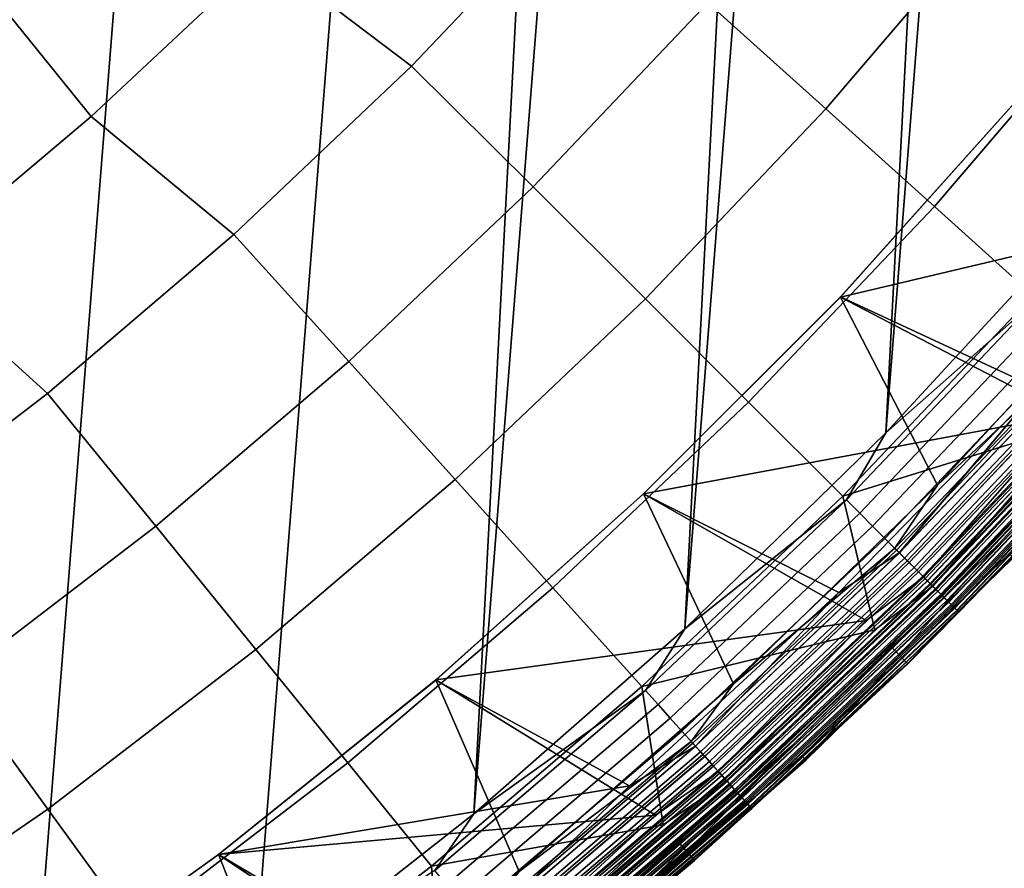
# Model space of a CAD drawing. Header units: metres. Extents: x -167 to 28, y -50 to 27.
# Tile 288 of 331: x 14.71 to 19.67, y -20.73 to -16.45. Entities that reach past the tile are written whole.
import ezdxf

# ---------------------------------------------------------------- set-up
doc = ezdxf.new("R2010")
doc.units = ezdxf.units.M
doc.layers.add('solid_12_065_011_XXX', color=7, linetype='CONTINUOUS')

msp = doc.modelspace()

# ---------------------------------------------------------------- linework, layer by layer
at = {"layer": 'solid_12_065_011_XXX'}
for points in [[(15.845693, 21.362082, 0.2), (12.287968, -23.588774, 0.2), (11.015003, -24.209381, 0.2), (14.686287, 22.175152, 0.2)], [(16.960054, 20.48856, 0.2), (13.526011, -22.901344, 0.2), (12.287968, -23.588774, 0.2), (15.845693, 21.362082, 0.2)], [(18.026325, 19.556995, 0.2), (14.725575, -22.149086, 0.2), (13.526011, -22.901344, 0.2), (16.960054, 20.48856, 0.2)], [(19.041513, 18.570009, 0.2), (15.883376, -21.334078, 0.2), (14.725575, -22.149086, 0.2), (18.026325, 19.556995, 0.2)], [(19.041513, 18.570009, 0.2), (16.99617, -20.458609, 0.2), (15.883376, -21.334078, 0.2)], [(19.041513, 18.570009, 0.2), (20.00272, 17.530422, 0.2), (16.99617, -20.458609, 0.2)], [(20.00272, 17.530422, 0.2), (18.060774, -19.525187, 0.2), (16.99617, -20.458609, 0.2)], [(20.00272, 17.530422, 0.2), (20.9072, 16.441216, 0.2), (18.060774, -19.525187, 0.2)], [(20.9072, 16.441216, 0.2), (19.07415, -18.536488, 0.2), (18.060774, -19.525187, 0.2)], [(20.9072, 16.441216, 0.2), (21.75247, 15.305375, 0.2), (19.07415, -18.536488, 0.2)], [(21.75247, 15.305375, 0.2), (20.033514, -17.49522, 0.2), (19.07415, -18.536488, 0.2)], [(15.939115, -16.12233, 134.024979), (16.682035, -16.686089, 132.856903), (17.532583, -15.790009, 132.856903), (16.766863, -15.25966, 134.024979)], [(18.771425, -16.901869, 130.388458), (19.630276, -15.896284, 130.388458), (19.007666, -15.392105, 131.643692), (18.176056, -16.365795, 131.643692)], [(15.280225, -15.393683, 135.144974), (14.449652, -16.175856, 135.144974), (15.06704, -16.940165, 134.024979), (15.939115, -16.12233, 134.024979)], [(18.176056, -16.365795, 131.643692), (17.532583, -15.790009, 132.856903), (16.682035, -16.686089, 132.856903), (17.294628, -17.294628, 131.643692)], [(19.630276, -15.896284, 130.388458), (18.771425, -16.901869, 130.388458), (19.318964, -17.394875, 129.094391), (20.202866, -16.359959, 129.094391)], [(15.06704, -16.940165, 134.024979), (15.785748, -17.536419, 132.856903), (16.682035, -16.686089, 132.856903), (15.939115, -16.12233, 134.024979)], [(14.449652, -16.175856, 135.144974), (13.5791, -16.913273, 135.144974), (14.153066, -17.71089, 134.024979), (15.06704, -16.940165, 134.024979)], [(17.861126, -17.861126, 130.388458), (18.771425, -16.901869, 130.388458), (18.176056, -16.365795, 131.643692), (17.294628, -17.294628, 131.643692)], [(20.202866, -16.359959, 129.094391), (19.318964, -17.394875, 129.094391), (19.817278, -17.843557, 127.764793), (20.723978, -16.781946, 127.764793)], [(17.294628, -17.294628, 131.643692), (16.682035, -16.686089, 132.856903), (15.785748, -17.536419, 132.856903), (16.365795, -18.176056, 131.643692)], [(19.783991, -16.804691, 111.5), (18.845179, -17.851141, 111.5), (18.845224, -17.851091, 111), (19.784006, -16.804676, 111)], [(20.939199, -17.356462, 111.5), (18.845179, -17.851141, 111.5), (19.783991, -16.804691, 111.5)], [(18.845184, -17.851133, 24.5), (19.784014, -16.804665, 24.5), (19.784006, -16.804676, 25), (18.845224, -17.851091, 25)], [(20.307224, -17.744852, 24.5), (19.784014, -16.804665, 24.5), (18.845184, -17.851133, 24.5), (19.333717, -18.800814, 24.5)], [(19.784006, -16.804676, 111), (18.845224, -17.851091, 111), (19.84016, -18.313055, 111), (20.786774, -17.231077, 111)], [(19.784006, -16.804676, 25), (20.786774, -17.231077, 25), (19.84016, -18.313055, 25), (18.845224, -17.851091, 25)], [(18.771425, -16.901869, 130.388458), (17.861126, -17.861126, 130.388458), (18.382111, -18.382111, 129.094391), (19.318964, -17.394875, 129.094391)], [(14.153066, -17.71089, 134.024979), (14.84618, -18.338669, 132.856903), (15.785748, -17.536419, 132.856903), (15.06704, -16.940165, 134.024979)], [(16.901869, -18.771425, 130.388458), (17.861126, -17.861126, 130.388458), (17.294628, -17.294628, 131.643692), (16.365795, -18.176056, 131.643692)], [(20.246376, -18.229918, 111.503677), (19.985643, -18.446436, 111.5), (18.845179, -17.851141, 111.5), (20.939199, -17.356462, 111.5)], [(19.318964, -17.394875, 129.094391), (18.382111, -18.382111, 129.094391), (18.856258, -18.856258, 127.764793), (19.817278, -17.843557, 127.764793)], [(19.837223, -17.861515, 0.205801), (19.07415, -18.536488, 0.2), (20.033514, -17.49522, 0.2)], [(16.365795, -18.176056, 131.643692), (15.785748, -17.536419, 132.856903), (14.84618, -18.338669, 132.856903), (15.392105, -19.007666, 131.643692)], [(13.199732, -18.432362, 134.024979), (13.865908, -19.090637, 132.856903), (14.84618, -18.338669, 132.856903), (14.153066, -17.71089, 134.024979)], [(20.093874, -18.092606, 24.494911), (20.307224, -17.744852, 24.5), (19.333717, -18.800814, 24.5)], [(17.861126, -17.861126, 130.388458), (16.901869, -18.771425, 130.388458), (17.394875, -19.318964, 129.094391), (18.382111, -18.382111, 129.094391)], [(18.845224, -17.851091, 111), (17.851091, -18.845224, 111), (18.837267, -19.343143, 111), (19.84016, -18.313055, 111)], [(18.845179, -17.851141, 111.5), (17.851141, -18.845179, 111.5), (17.851091, -18.845224, 111), (18.845224, -17.851091, 111)], [(18.845224, -17.851091, 25), (19.84016, -18.313055, 25), (18.837267, -19.343143, 25), (17.851091, -18.845224, 25)], [(17.851101, -18.845219, 24.5), (18.845184, -17.851133, 24.5), (18.845224, -17.851091, 25), (17.851091, -18.845224, 25)], [(19.333717, -18.800814, 24.5), (18.845184, -17.851133, 24.5), (17.851101, -18.845219, 24.5), (18.305391, -19.803429, 24.5)], [(19.985643, -18.446436, 111.5), (17.851141, -18.845179, 111.5), (18.845179, -17.851141, 111.5)], [(19.817278, -17.843557, 127.764793), (18.856258, -18.856258, 127.764793), (20.030556, -18.491375, 126.423683)], [(19.837223, -17.861515, 0.205801), (18.875237, -18.875237, 0.205801), (19.07415, -18.536488, 0.2)], [(19.907719, -17.924992, 0.223141), (18.942314, -18.942314, 0.223141), (18.875237, -18.875237, 0.205801), (19.837223, -17.861515, 0.205801)], [(19.976152, -17.986609, 0.25177), (19.007429, -19.007429, 0.25177), (18.942314, -18.942314, 0.223141), (19.907719, -17.924992, 0.223141)], [(18.67021, -20.187946, 24), (19.646059, -19.095873, 0.996509), (20.634539, -18.023203, 0.996509), (19.717802, -19.166069, 24)], [(20.041529, -18.045473, 0.291271), (19.069635, -19.069635, 0.291271), (19.007429, -19.007429, 0.25177), (19.976152, -17.986609, 0.25177)], [(20.355745, -18.328396, 0.901425), (20.634539, -18.023203, 0.996509), (19.646059, -19.095873, 0.996509)], [(20.102898, -18.100731, 0.34107), (19.128029, -19.128029, 0.34107), (19.069635, -19.069635, 0.291271), (20.041529, -18.045473, 0.291271)], [(19.119444, -19.119444, 24.494911), (20.093874, -18.092606, 24.494911), (19.333717, -18.800814, 24.5)], [(19.168783, -19.168783, 24.479727), (20.145729, -18.139296, 24.479727), (20.093874, -18.092606, 24.494911), (19.119444, -19.119444, 24.494911)], [(20.159369, -18.151577, 0.400443), (19.181761, -19.181761, 0.400443), (19.128029, -19.128029, 0.34107), (20.102898, -18.100731, 0.34107)], [(20.117317, -18.113714, 25.004999), (19.141748, -19.141748, 25.004999), (19.84016, -18.313055, 25)], [(20.169188, -18.160418, 25.020092), (19.191103, -19.191103, 25.020092), (19.141748, -19.141748, 25.004999), (20.117317, -18.113714, 25.004999)], [(19.142199, -19.142199, 110.994911), (20.11779, -18.11414, 110.994911), (19.84016, -18.313055, 111)], [(19.19154, -19.19154, 110.979729), (20.169645, -18.16083, 110.979729), (20.11779, -18.11414, 110.994911), (19.142199, -19.142199, 110.994911)], [(19.216091, -19.216091, 24.454756), (20.195448, -18.184063, 24.454756), (20.145729, -18.139296, 24.479727), (19.168783, -19.168783, 24.479727)], [(20.210119, -18.197273, 0.468529), (19.230051, -19.230051, 0.468529), (19.181761, -19.181761, 0.400443), (20.159369, -18.151577, 0.400443)], [(20.218929, -18.205206, 25.044977), (19.238434, -19.238434, 25.044977), (19.191103, -19.191103, 25.020092), (20.169188, -18.160418, 25.020092)], [(19.238846, -19.238846, 110.954758), (20.219364, -18.205597, 110.954758), (20.169645, -18.16083, 110.979729), (19.19154, -19.19154, 110.979729)], [(15.896284, -19.630276, 130.388458), (16.901869, -18.771425, 130.388458), (16.365795, -18.176056, 131.643692), (15.392105, -19.007666, 131.643692)], [(19.260401, -19.260401, 24.420511), (20.242016, -18.225992, 24.420511), (20.195448, -18.184063, 24.454756), (19.216091, -19.216091, 24.454756)], [(20.254414, -18.237156, 0.544336), (19.272198, -19.272198, 0.544336), (19.230051, -19.230051, 0.468529), (20.210119, -18.197273, 0.468529)], [(20.26553, -18.247166, 25.079142), (19.282774, -19.282774, 25.079142), (19.238434, -19.238434, 25.044977), (20.218929, -18.205206, 25.044977)], [(19.283155, -19.283155, 110.920509), (20.265932, -18.247526, 110.920509), (20.219364, -18.205597, 110.954758), (19.238846, -19.238846, 110.954758)], [(19.300808, -19.300808, 24.377687), (20.284483, -18.264231, 24.377687), (20.242016, -18.225992, 24.420511), (19.260401, -19.260401, 24.420511)], [(19.264547, -19.264547, 111.503677), (19.985643, -18.446436, 111.5), (20.246376, -18.229918, 111.503677)], [(19.264547, -19.264547, 111.503677), (20.246376, -18.229918, 111.503677), (20.280615, -18.260746, 111.51474), (19.297127, -19.297127, 111.51474)], [(20.291609, -18.270647, 0.626765), (19.307589, -19.307589, 0.626765), (19.272198, -19.272198, 0.544336), (20.254414, -18.237156, 0.544336)], [(20.308039, -18.285439, 25.121891), (19.323221, -19.323221, 25.121891), (19.282774, -19.282774, 25.079142), (20.26553, -18.247166, 25.079142)], [(19.323565, -19.323565, 110.877686), (20.308399, -18.285765, 110.877686), (20.265932, -18.247526, 110.920509), (19.283155, -19.283155, 110.920509)], [(19.297127, -19.297127, 111.51474), (20.280615, -18.260746, 111.51474), (20.313131, -18.290026, 111.532928), (19.328066, -19.328066, 111.532928)], [(19.336491, -19.336491, 24.32716), (20.321983, -18.297997, 24.32716), (20.284483, -18.264231, 24.377687), (19.300808, -19.300808, 24.377687)], [(20.321161, -18.297256, 0.714617), (19.335709, -19.335709, 0.714617), (19.307589, -19.307589, 0.626765), (20.291609, -18.270647, 0.626765)], [(19.142199, -19.142199, 110.994911), (19.84016, -18.313055, 111), (18.837267, -19.343143, 111)], [(19.141748, -19.141748, 25.004999), (18.837267, -19.343143, 25), (19.84016, -18.313055, 25)], [(19.310629, -19.310629, 126.288391), (20.294804, -18.273523, 126.288391), (20.030556, -18.491375, 126.423683)], [(19.335629, -19.335629, 126.148933), (20.321079, -18.297182, 126.148933), (20.294804, -18.273523, 126.288391), (19.310629, -19.310629, 126.288391)], [(20.345587, -18.319248, 25.172354), (19.358948, -19.358948, 25.172354), (19.323221, -19.323221, 25.121891), (20.308039, -18.285439, 25.121891)], [(19.359245, -19.359245, 110.827164), (20.3459, -18.31953, 110.827164), (20.308399, -18.285765, 110.877686), (19.323565, -19.323565, 110.877686)], [(19.328066, -19.328066, 111.532928), (20.313131, -18.290026, 111.532928), (20.343115, -18.317022, 111.55777), (19.356596, -19.356596, 111.55777)], [(19.351068, -19.351068, 126.006737), (20.337305, -18.311792, 126.006737), (20.321079, -18.297182, 126.148933), (19.335629, -19.335629, 126.148933)], [(20.342646, -18.316599, 0.806616), (19.35615, -19.35615, 0.806616), (19.335709, -19.335709, 0.714617), (20.321161, -18.297256, 0.714617)], [(19.366718, -19.366718, 24.26996), (20.353754, -18.326601, 24.26996), (20.321983, -18.297997, 24.32716), (19.336491, -19.336491, 24.32716)], [(19.351068, -19.351068, 126.006737), (20.114172, -18.568565, 125.863533), (20.337305, -18.311792, 126.006737)], [(20.355745, -18.328396, 0.901425), (19.368614, -19.368614, 0.901425), (19.35615, -19.35615, 0.806616), (20.342646, -18.316599, 0.806616)], [(19.356596, -19.356596, 111.55777), (20.343115, -18.317022, 111.55777), (20.369818, -18.341066, 111.588661), (19.382004, -19.382004, 111.588661)], [(20.377411, -18.347902, 25.2295), (19.389229, -19.389229, 25.2295), (19.358948, -19.358948, 25.172354), (20.345587, -18.319248, 25.172354)], [(19.389475, -19.389475, 110.769958), (20.377668, -18.348135, 110.769958), (20.3459, -18.31953, 110.827164), (19.359245, -19.359245, 110.827164)], [(15.392105, -19.007666, 131.643692), (14.84618, -18.338669, 132.856903), (13.865908, -19.090637, 132.856903), (14.376226, -19.787178, 131.643692)], [(19.390877, -19.390877, 24.207253), (20.379143, -18.349463, 24.207253), (20.353754, -18.326601, 24.26996), (19.366718, -19.366718, 24.26996)], [(20.355745, -18.328396, 0.901425), (19.646059, -19.095873, 0.996509), (19.368614, -19.368614, 0.901425)], [(19.382004, -19.382004, 111.588661), (20.369818, -18.341066, 111.588661), (20.392572, -18.361555, 111.624825), (19.403656, -19.403656, 111.624825)], [(20.402861, -18.370817, 25.292162), (19.413445, -19.413445, 25.292162), (19.389229, -19.389229, 25.2295), (20.377411, -18.347902, 25.2295)], [(19.413633, -19.413633, 110.707253), (20.403059, -18.370996, 110.707253), (20.377668, -18.348135, 110.769958), (19.389475, -19.389475, 110.769958)], [(19.408472, -19.408472, 24.140318), (20.397635, -18.366114, 24.140318), (20.379143, -18.349463, 24.207253), (19.390877, -19.390877, 24.207253)], [(19.403656, -19.403656, 111.624825), (20.392572, -18.361555, 111.624825), (20.410812, -18.377977, 111.665352), (19.421011, -19.421011, 111.665352)], [(19.419146, -19.419146, 24.07052), (20.408854, -18.376213, 24.07052), (20.397635, -18.366114, 24.140318), (19.408472, -19.408472, 24.140318)], [(20.421417, -18.387526, 25.359066), (19.431101, -19.431101, 25.359066), (19.413445, -19.413445, 25.292162), (20.402861, -18.370817, 25.292162)], [(19.431229, -19.431229, 110.64032), (20.421551, -18.387648, 110.64032), (20.403059, -18.370996, 110.707253), (19.413633, -19.413633, 110.707253)], [(18.382111, -18.382111, 129.094391), (17.394875, -19.318964, 129.094391), (17.843557, -19.817278, 127.764793), (18.856258, -18.856258, 127.764793)], [(19.419146, -19.419146, 24.07052), (19.696579, -19.144865, 24), (20.408854, -18.376213, 24.07052)], [(19.421011, -19.421011, 111.665352), (20.410812, -18.377977, 111.665352), (20.424082, -18.389927, 111.709244), (19.433638, -19.433638, 111.709244)], [(20.432701, -18.397686, 25.428843), (19.441837, -19.441837, 25.428843), (19.431101, -19.431101, 25.359066), (20.421417, -18.387526, 25.359066)], [(19.441902, -19.441902, 110.570518), (20.432768, -18.397747, 110.570518), (20.421551, -18.387648, 110.64032), (19.431229, -19.431229, 110.64032)], [(19.433638, -19.433638, 111.709244), (20.424082, -18.389927, 111.709244), (20.432051, -18.3971, 111.755402), (19.441219, -19.441219, 111.755402)], [(19.441219, -19.441219, 111.755402), (20.432051, -18.3971, 111.755402), (20.204359, -18.651772, 111.80262)], [(20.432701, -18.397686, 25.428843), (20.206289, -18.653576, 25.5), (19.441837, -19.441837, 25.428843)], [(19.441902, -19.441902, 110.570518), (20.206289, -18.653576, 110.5), (20.432768, -18.397747, 110.570518)], [(19.264547, -19.264547, 111.503677), (18.975475, -19.484051, 111.5), (17.851141, -18.845179, 111.5), (19.985643, -18.446436, 111.5)], [(19.310629, -19.310629, 126.288391), (20.030556, -18.491375, 126.423683), (18.856258, -18.856258, 127.764793), (19.018023, -19.531231, 126.423683)], [(18.875237, -18.875237, 0.205801), (18.060774, -19.525187, 0.2), (19.07415, -18.536488, 0.2)], [(19.183035, -19.700657, 111.80262), (20.204359, -18.651772, 111.80262), (20.114172, -18.568565, 125.863533), (19.09741, -19.612762, 125.863533)], [(19.351068, -19.351068, 126.006737), (19.09741, -19.612762, 125.863533), (20.114172, -18.568565, 125.863533)], [(19.441219, -19.441219, 111.755402), (20.204359, -18.651772, 111.80262), (19.183035, -19.700657, 111.80262)], [(19.184866, -19.70256, 25.5), (20.206289, -18.653576, 25.5), (20.206289, -18.653576, 110.5), (19.184866, -19.70256, 110.5)], [(19.441902, -19.441902, 110.570518), (19.184866, -19.70256, 110.5), (20.206289, -18.653576, 110.5)], [(19.441837, -19.441837, 25.428843), (20.206289, -18.653576, 25.5), (19.184866, -19.70256, 25.5)], [(16.901869, -18.771425, 130.388458), (15.896284, -19.630276, 130.388458), (16.359959, -20.202866, 129.094391), (17.394875, -19.318964, 129.094391)], [(19.119444, -19.119444, 24.494911), (19.333717, -18.800814, 24.5), (18.305391, -19.803429, 24.5)], [(17.851141, -18.845179, 111.5), (16.804691, -19.783991, 111.5), (16.804676, -19.784006, 111), (17.851091, -18.845224, 111)], [(16.804705, -19.783981, 24.5), (17.851101, -18.845219, 24.5), (17.851091, -18.845224, 25), (16.804676, -19.784006, 25)], [(17.851091, -18.845224, 111), (16.804676, -19.784006, 111), (17.780979, -20.318384, 111), (18.837267, -19.343143, 111)], [(17.851091, -18.845224, 25), (18.837267, -19.343143, 25), (17.780979, -20.318384, 25), (16.804676, -19.784006, 25)], [(18.975475, -19.484051, 111.5), (16.804691, -19.783991, 111.5), (17.851141, -18.845179, 111.5)], [(18.305391, -19.803429, 24.5), (17.851101, -18.845219, 24.5), (16.804705, -19.783981, 24.5), (17.225084, -20.749929, 24.5)], [(18.856258, -18.856258, 127.764793), (17.843557, -19.817278, 127.764793), (19.018023, -19.531231, 126.423683)], [(18.875237, -18.875237, 0.205801), (17.861515, -19.837223, 0.205801), (18.060774, -19.525187, 0.2)], [(18.942314, -18.942314, 0.223141), (17.924992, -19.907719, 0.223141), (17.861515, -19.837223, 0.205801), (18.875237, -18.875237, 0.205801)], [(19.007429, -19.007429, 0.25177), (17.986609, -19.976152, 0.25177), (17.924992, -19.907719, 0.223141), (18.942314, -18.942314, 0.223141)], [(14.84713, -20.43532, 130.388458), (15.896284, -19.630276, 130.388458), (15.392105, -19.007666, 131.643692), (14.376226, -19.787178, 131.643692)], [(19.069635, -19.069635, 0.291271), (18.045473, -20.041529, 0.291271), (17.986609, -19.976152, 0.25177), (19.007429, -19.007429, 0.25177)], [(17.569063, -21.153196, 24), (18.601887, -20.114418, 0.996509), (19.646059, -19.095873, 0.996509), (18.67021, -20.187946, 24)], [(19.128029, -19.128029, 0.34107), (18.100731, -20.102898, 0.34107), (18.045473, -20.041529, 0.291271), (19.069635, -19.069635, 0.291271)], [(19.368614, -19.368614, 0.901425), (19.646059, -19.095873, 0.996509), (18.601887, -20.114418, 0.996509)], [(18.092606, -20.093874, 24.494911), (19.119444, -19.119444, 24.494911), (18.305391, -19.803429, 24.5)], [(18.139296, -20.145729, 24.479727), (19.168783, -19.168783, 24.479727), (19.119444, -19.119444, 24.494911), (18.092606, -20.093874, 24.494911)], [(19.181761, -19.181761, 0.400443), (18.151577, -20.159369, 0.400443), (18.100731, -20.102898, 0.34107), (19.128029, -19.128029, 0.34107)], [(19.141748, -19.141748, 25.004999), (18.113714, -20.117317, 25.004999), (18.837267, -19.343143, 25)], [(19.191103, -19.191103, 25.020092), (18.160418, -20.169188, 25.020092), (18.113714, -20.117317, 25.004999), (19.141748, -19.141748, 25.004999)], [(18.11414, -20.11779, 110.994911), (19.142199, -19.142199, 110.994911), (18.837267, -19.343143, 111)], [(18.16083, -20.169645, 110.979729), (19.19154, -19.19154, 110.979729), (19.142199, -19.142199, 110.994911), (18.11414, -20.11779, 110.994911)], [(18.649796, -20.165962, 24), (18.67021, -20.187946, 24), (19.717802, -19.166069, 24), (19.696579, -19.144865, 24)], [(19.419146, -19.419146, 24.07052), (18.649796, -20.165962, 24), (19.696579, -19.144865, 24)], [(18.184063, -20.195448, 24.454756), (19.216091, -19.216091, 24.454756), (19.168783, -19.168783, 24.479727), (18.139296, -20.145729, 24.479727)], [(19.230051, -19.230051, 0.468529), (18.197273, -20.210119, 0.468529), (18.151577, -20.159369, 0.400443), (19.181761, -19.181761, 0.400443)], [(19.238434, -19.238434, 25.044977), (18.205206, -20.218929, 25.044977), (18.160418, -20.169188, 25.020092), (19.191103, -19.191103, 25.020092)], [(18.205597, -20.219364, 110.954758), (19.238846, -19.238846, 110.954758), (19.19154, -19.19154, 110.979729), (18.16083, -20.169645, 110.979729)], [(18.225992, -20.242016, 24.420511), (19.260401, -19.260401, 24.420511), (19.216091, -19.216091, 24.454756), (18.184063, -20.195448, 24.454756)], [(19.272198, -19.272198, 0.544336), (18.237156, -20.254414, 0.544336), (18.197273, -20.210119, 0.468529), (19.230051, -19.230051, 0.468529)], [(19.282774, -19.282774, 25.079142), (18.247166, -20.26553, 25.079142), (18.205206, -20.218929, 25.044977), (19.238434, -19.238434, 25.044977)], [(18.247526, -20.265932, 110.920509), (19.283155, -19.283155, 110.920509), (19.238846, -19.238846, 110.954758), (18.205597, -20.219364, 110.954758)], [(18.264231, -20.284483, 24.377687), (19.300808, -19.300808, 24.377687), (19.260401, -19.260401, 24.420511), (18.225992, -20.242016, 24.420511)], [(18.229918, -20.246376, 111.503677), (18.975475, -19.484051, 111.5), (19.264547, -19.264547, 111.503677)], [(18.229918, -20.246376, 111.503677), (19.264547, -19.264547, 111.503677), (19.297127, -19.297127, 111.51474), (18.260746, -20.280615, 111.51474)], [(19.307589, -19.307589, 0.626765), (18.270647, -20.291609, 0.626765), (18.237156, -20.254414, 0.544336), (19.272198, -19.272198, 0.544336)], [(19.323221, -19.323221, 25.121891), (18.285439, -20.308039, 25.121891), (18.247166, -20.26553, 25.079142), (19.282774, -19.282774, 25.079142)], [(18.285765, -20.308399, 110.877686), (19.323565, -19.323565, 110.877686), (19.283155, -19.283155, 110.920509), (18.247526, -20.265932, 110.920509)], [(18.260746, -20.280615, 111.51474), (19.297127, -19.297127, 111.51474), (19.328066, -19.328066, 111.532928), (18.290026, -20.313131, 111.532928)], [(18.297997, -20.321983, 24.32716), (19.336491, -19.336491, 24.32716), (19.300808, -19.300808, 24.377687), (18.264231, -20.284483, 24.377687)], [(19.335709, -19.335709, 0.714617), (18.297256, -20.321161, 0.714617), (18.270647, -20.291609, 0.626765), (19.307589, -19.307589, 0.626765)], [(18.273523, -20.294804, 126.288391), (19.310629, -19.310629, 126.288391), (19.018023, -19.531231, 126.423683)], [(18.297182, -20.321079, 126.148933), (19.335629, -19.335629, 126.148933), (19.310629, -19.310629, 126.288391), (18.273523, -20.294804, 126.288391)], [(17.394875, -19.318964, 129.094391), (16.359959, -20.202866, 129.094391), (16.781946, -20.723978, 127.764793), (17.843557, -19.817278, 127.764793)], [(18.11414, -20.11779, 110.994911), (18.837267, -19.343143, 111), (17.780979, -20.318384, 111)], [(18.113714, -20.117317, 25.004999), (17.780979, -20.318384, 25), (18.837267, -19.343143, 25)], [(19.358948, -19.358948, 25.172354), (18.319248, -20.345587, 25.172354), (18.285439, -20.308039, 25.121891), (19.323221, -19.323221, 25.121891)], [(18.31953, -20.3459, 110.827164), (19.359245, -19.359245, 110.827164), (19.323565, -19.323565, 110.877686), (18.285765, -20.308399, 110.877686)], [(18.290026, -20.313131, 111.532928), (19.328066, -19.328066, 111.532928), (19.356596, -19.356596, 111.55777), (18.317022, -20.343115, 111.55777)], [(18.311792, -20.337305, 126.006737), (19.351068, -19.351068, 126.006737), (19.335629, -19.335629, 126.148933), (18.297182, -20.321079, 126.148933)], [(19.35615, -19.35615, 0.806616), (18.316599, -20.342646, 0.806616), (18.297256, -20.321161, 0.714617), (19.335709, -19.335709, 0.714617)], [(18.326601, -20.353754, 24.26996), (19.366718, -19.366718, 24.26996), (19.336491, -19.336491, 24.32716), (18.297997, -20.321983, 24.32716)], [(18.311792, -20.337305, 126.006737), (19.09741, -19.612762, 125.863533), (19.351068, -19.351068, 126.006737)], [(19.368614, -19.368614, 0.901425), (18.328396, -20.355745, 0.901425), (18.316599, -20.342646, 0.806616), (19.35615, -19.35615, 0.806616)], [(18.317022, -20.343115, 111.55777), (19.356596, -19.356596, 111.55777), (19.382004, -19.382004, 111.588661), (18.341066, -20.369818, 111.588661)], [(19.389229, -19.389229, 25.2295), (18.347902, -20.377411, 25.2295), (18.319248, -20.345587, 25.172354), (19.358948, -19.358948, 25.172354)], [(18.348135, -20.377668, 110.769958), (19.389475, -19.389475, 110.769958), (19.359245, -19.359245, 110.827164), (18.31953, -20.3459, 110.827164)], [(18.349463, -20.379143, 24.207253), (19.390877, -19.390877, 24.207253), (19.366718, -19.366718, 24.26996), (18.326601, -20.353754, 24.26996)], [(19.368614, -19.368614, 0.901425), (18.601887, -20.114418, 0.996509), (18.328396, -20.355745, 0.901425)], [(18.341066, -20.369818, 111.588661), (19.382004, -19.382004, 111.588661), (19.403656, -19.403656, 111.624825), (18.361555, -20.392572, 111.624825)], [(19.413445, -19.413445, 25.292162), (18.370817, -20.402861, 25.292162), (18.347902, -20.377411, 25.2295), (19.389229, -19.389229, 25.2295)], [(18.370996, -20.403059, 110.707253), (19.413633, -19.413633, 110.707253), (19.389475, -19.389475, 110.769958), (18.348135, -20.377668, 110.769958)], [(18.366114, -20.397635, 24.140318), (19.408472, -19.408472, 24.140318), (19.390877, -19.390877, 24.207253), (18.349463, -20.379143, 24.207253)], [(18.361555, -20.392572, 111.624825), (19.403656, -19.403656, 111.624825), (19.421011, -19.421011, 111.665352), (18.377977, -20.410812, 111.665352)], [(18.376213, -20.408854, 24.07052), (19.419146, -19.419146, 24.07052), (19.408472, -19.408472, 24.140318), (18.366114, -20.397635, 24.140318)], [(19.431101, -19.431101, 25.359066), (18.387526, -20.421417, 25.359066), (18.370817, -20.402861, 25.292162), (19.413445, -19.413445, 25.292162)], [(18.387648, -20.421551, 110.64032), (19.431229, -19.431229, 110.64032), (19.413633, -19.413633, 110.707253), (18.370996, -20.403059, 110.707253)], [(18.376213, -20.408854, 24.07052), (18.649796, -20.165962, 24), (19.419146, -19.419146, 24.07052)], [(18.377977, -20.410812, 111.665352), (19.421011, -19.421011, 111.665352), (19.433638, -19.433638, 111.709244), (18.389927, -20.424082, 111.709244)], [(19.441837, -19.441837, 25.428843), (18.397686, -20.432701, 25.428843), (18.387526, -20.421417, 25.359066), (19.431101, -19.431101, 25.359066)], [(18.397747, -20.432768, 110.570518), (19.441902, -19.441902, 110.570518), (19.431229, -19.431229, 110.64032), (18.387648, -20.421551, 110.64032)], [(18.389927, -20.424082, 111.709244), (19.433638, -19.433638, 111.709244), (19.441219, -19.441219, 111.755402), (18.3971, -20.432051, 111.755402)], [(18.3971, -20.432051, 111.755402), (19.441219, -19.441219, 111.755402), (19.183035, -19.700657, 111.80262)], [(19.441837, -19.441837, 25.428843), (19.184866, -19.70256, 25.5), (18.397686, -20.432701, 25.428843)], [(18.397747, -20.432768, 110.570518), (19.184866, -19.70256, 110.5), (19.441902, -19.441902, 110.570518)], [(18.229918, -20.246376, 111.503677), (17.911478, -20.466457, 111.5), (16.804691, -19.783991, 111.5), (18.975475, -19.484051, 111.5)], [(17.861515, -19.837223, 0.205801), (16.99617, -20.458609, 0.2), (18.060774, -19.525187, 0.2)], [(18.273523, -20.294804, 126.288391), (19.018023, -19.531231, 126.423683), (17.843557, -19.817278, 127.764793), (17.951576, -20.515728, 126.423683)], [(18.107334, -20.693699, 111.80262), (19.183035, -19.700657, 111.80262), (19.09741, -19.612762, 125.863533), (18.026512, -20.601368, 125.863533)], [(18.311792, -20.337305, 126.006737), (18.026512, -20.601368, 125.863533), (19.09741, -19.612762, 125.863533)], [(15.896284, -19.630276, 130.388458), (14.84713, -20.43532, 130.388458), (15.280202, -21.031393, 129.094391), (16.359959, -20.202866, 129.094391)], [(18.3971, -20.432051, 111.755402), (19.183035, -19.700657, 111.80262), (18.107334, -20.693699, 111.80262)], [(18.109062, -20.695696, 25.5), (19.184866, -19.70256, 25.5), (19.184866, -19.70256, 110.5), (18.109062, -20.695696, 110.5)], [(18.397747, -20.432768, 110.570518), (18.109062, -20.695696, 110.5), (19.184866, -19.70256, 110.5)], [(18.397686, -20.432701, 25.428843), (19.184866, -19.70256, 25.5), (18.109062, -20.695696, 25.5)], [(13.75728, -21.184353, 130.388458), (14.84713, -20.43532, 130.388458), (14.376226, -19.787178, 131.643692), (13.320943, -20.512453, 131.643692)], [(16.804691, -19.783991, 111.5), (15.70893, -20.664789, 111.5), (15.708934, -20.664787, 111), (16.804676, -19.784006, 111)], [(17.911478, -20.466457, 111.5), (15.70893, -20.664789, 111.5), (16.804691, -19.783991, 111.5)], [(15.708965, -20.664762, 24.5), (16.804705, -19.783981, 24.5), (16.804676, -19.784006, 25), (15.708934, -20.664787, 25)], [(16.804676, -19.784006, 111), (15.708934, -20.664787, 111), (17.780979, -20.318384, 111)], [(15.708934, -20.664787, 25), (16.804676, -19.784006, 25), (17.780979, -20.318384, 25)], [(17.225084, -20.749929, 24.5), (16.804705, -19.783981, 24.5), (15.708965, -20.664762, 24.5), (16.09593, -21.637564, 24.5)], [(18.092606, -20.093874, 24.494911), (18.305391, -19.803429, 24.5), (17.225084, -20.749929, 24.5)], [(17.843557, -19.817278, 127.764793), (16.781946, -20.723978, 127.764793), (17.951576, -20.515728, 126.423683)], [(17.861515, -19.837223, 0.205801), (16.798838, -20.744837, 0.205801), (16.99617, -20.458609, 0.2)], [(17.924992, -19.907719, 0.223141), (16.858536, -20.818558, 0.223141), (16.798838, -20.744837, 0.205801), (17.861515, -19.837223, 0.205801)], [(17.986609, -19.976152, 0.25177), (16.916487, -20.890121, 0.25177), (16.858536, -20.818558, 0.223141), (17.924992, -19.907719, 0.223141)], [(18.045473, -20.041529, 0.291271), (16.971849, -20.95849, 0.291271), (16.916487, -20.890121, 0.25177), (17.986609, -19.976152, 0.25177)], [(18.100731, -20.102898, 0.34107), (17.023819, -21.022667, 0.34107), (16.971849, -20.95849, 0.291271), (18.045473, -20.041529, 0.291271)], [(17.016178, -21.013231, 24.494911), (18.092606, -20.093874, 24.494911), (17.225084, -20.749929, 24.5)], [(17.060091, -21.067457, 24.479727), (18.139296, -20.145729, 24.479727), (18.092606, -20.093874, 24.494911), (17.016178, -21.013231, 24.494911)], [(18.151577, -20.159369, 0.400443), (17.071642, -21.08172, 0.400443), (17.023819, -21.022667, 0.34107), (18.100731, -20.102898, 0.34107)], [(18.113714, -20.117317, 25.004999), (17.036032, -21.037746, 25.004999), (17.780979, -20.318384, 25)], [(18.160418, -20.169188, 25.020092), (17.079956, -21.09199, 25.020092), (17.036032, -21.037746, 25.004999), (18.113714, -20.117317, 25.004999)], [(17.036432, -21.03824, 110.994911), (18.11414, -20.11779, 110.994911), (17.780979, -20.318384, 111)], [(17.080343, -21.092468, 110.979729), (18.16083, -20.169645, 110.979729), (18.11414, -20.11779, 110.994911), (17.036432, -21.03824, 110.994911)], [(17.102194, -21.119452, 24.454756), (18.184063, -20.195448, 24.454756), (18.139296, -20.145729, 24.479727), (17.060091, -21.067457, 24.479727)], [(18.197273, -20.210119, 0.468529), (17.114618, -21.134794, 0.468529), (17.071642, -21.08172, 0.400443), (18.151577, -20.159369, 0.400443)], [(17.523958, -21.135408, 14.260506), (17.504982, -21.075949, 0.996509), (18.601887, -20.114418, 0.996509), (17.550514, -21.116138, 14.749492)], [(18.328396, -20.355745, 0.901425), (18.601887, -20.114418, 0.996509), (17.504982, -21.075949, 0.996509)], [(17.551144, -21.118389, 15.238406), (17.550514, -21.116138, 14.749492), (18.601887, -20.114418, 0.996509)], [(18.601887, -20.114418, 0.996509), (17.569063, -21.153196, 24), (17.551144, -21.118389, 15.238406)], [(16.359959, -20.202866, 129.094391), (15.280202, -21.031393, 129.094391), (15.674338, -21.573875, 127.764793), (16.781946, -20.723978, 127.764793)], [(18.205206, -20.218929, 25.044977), (17.12208, -21.144007, 25.044977), (17.079956, -21.09199, 25.020092), (18.160418, -20.169188, 25.020092)], [(17.122446, -21.144461, 110.954758), (18.205597, -20.219364, 110.954758), (18.16083, -20.169645, 110.979729), (17.080343, -21.092468, 110.979729)], [(17.14163, -21.16815, 24.420511), (18.225992, -20.242016, 24.420511), (18.184063, -20.195448, 24.454756), (17.102194, -21.119452, 24.454756)], [(17.549747, -21.130247, 24), (17.569063, -21.153196, 24), (18.67021, -20.187946, 24), (18.649796, -20.165962, 24)], [(18.376213, -20.408854, 24.07052), (17.549747, -21.130247, 24), (18.649796, -20.165962, 24)], [(18.237156, -20.254414, 0.544336), (17.152128, -21.181116, 0.544336), (17.114618, -21.134794, 0.468529), (18.197273, -20.210119, 0.468529)], [(18.247166, -20.26553, 25.079142), (17.161541, -21.192739, 25.079142), (17.12208, -21.144007, 25.044977), (18.205206, -20.218929, 25.044977)], [(17.161882, -21.193159, 110.920509), (18.247526, -20.265932, 110.920509), (18.205597, -20.219364, 110.954758), (17.122446, -21.144461, 110.954758)], [(17.177593, -21.212561, 24.377687), (18.264231, -20.284483, 24.377687), (18.225992, -20.242016, 24.420511), (17.14163, -21.16815, 24.420511)], [(17.145321, -21.172709, 111.503677), (17.911478, -20.466457, 111.5), (18.229918, -20.246376, 111.503677)], [(17.145321, -21.172709, 111.503677), (18.229918, -20.246376, 111.503677), (18.260746, -20.280615, 111.51474), (17.174316, -21.208513, 111.51474)], [(18.270647, -20.291609, 0.626765), (17.183626, -21.220011, 0.626765), (17.152128, -21.181116, 0.544336), (18.237156, -20.254414, 0.544336)], [(18.285439, -20.308039, 25.121891), (17.197538, -21.237192, 25.121891), (17.161541, -21.192739, 25.079142), (18.247166, -20.26553, 25.079142)], [(17.197845, -21.23757, 110.877686), (18.285765, -20.308399, 110.877686), (18.247526, -20.265932, 110.920509), (17.161882, -21.193159, 110.920509)], [(17.174316, -21.208513, 111.51474), (18.260746, -20.280615, 111.51474), (18.290026, -20.313131, 111.532928), (17.201853, -21.242519, 111.532928)], [(17.209349, -21.251776, 24.32716), (18.297997, -20.321983, 24.32716), (18.264231, -20.284483, 24.377687), (17.177593, -21.212561, 24.377687)], [(18.297256, -20.321161, 0.714617), (17.208652, -21.250917, 0.714617), (17.183626, -21.220011, 0.626765), (18.270647, -20.291609, 0.626765)], [(17.186333, -21.223352, 126.288391), (18.273523, -20.294804, 126.288391), (17.951576, -20.515728, 126.423683)], [(17.208584, -21.25083, 126.148933), (18.297182, -20.321079, 126.148933), (18.273523, -20.294804, 126.288391), (17.186333, -21.223352, 126.288391)], [(18.319248, -20.345587, 25.172354), (17.229338, -21.276459, 25.172354), (17.197538, -21.237192, 25.121891), (18.285439, -20.308039, 25.121891)], [(17.229603, -21.276787, 110.827164), (18.31953, -20.3459, 110.827164), (18.285765, -20.308399, 110.877686), (17.197845, -21.23757, 110.877686)], [(17.036432, -21.03824, 110.994911), (17.780979, -20.318384, 111), (15.708934, -20.664787, 111), (16.674334, -21.235975, 111)], [(17.036032, -21.037746, 25.004999), (16.674334, -21.235975, 25), (15.708934, -20.664787, 25), (17.780979, -20.318384, 25)], [(17.201853, -21.242519, 111.532928), (18.290026, -20.313131, 111.532928), (18.317022, -20.343115, 111.55777), (17.227243, -21.273874, 111.55777)], [(17.222324, -21.267799, 126.006737), (18.311792, -20.337305, 126.006737), (18.297182, -20.321079, 126.148933), (17.208584, -21.25083, 126.148933)], [(18.316599, -20.342646, 0.806616), (17.226845, -21.273382, 0.806616), (17.208652, -21.250917, 0.714617), (18.297256, -20.321161, 0.714617)], [(17.236252, -21.285, 24.26996), (18.326601, -20.353754, 24.26996), (18.297997, -20.321983, 24.32716), (17.209349, -21.251776, 24.32716)], [(17.222324, -21.267799, 126.006737), (18.026512, -20.601368, 125.863533), (18.311792, -20.337305, 126.006737)], [(18.328396, -20.355745, 0.901425), (17.23794, -21.287083, 0.901425), (17.226845, -21.273382, 0.806616), (18.316599, -20.342646, 0.806616)], [(17.227243, -21.273874, 111.55777), (18.317022, -20.343115, 111.55777), (18.341066, -20.369818, 111.588661), (17.249857, -21.301798, 111.588661)], [(18.347902, -20.377411, 25.2295), (17.256287, -21.30974, 25.2295), (17.229338, -21.276459, 25.172354), (18.319248, -20.345587, 25.172354)], [(17.256506, -21.310009, 110.769958), (18.348135, -20.377668, 110.769958), (18.31953, -20.3459, 110.827164), (17.229603, -21.276787, 110.827164)], [(17.257753, -21.31155, 24.207253), (18.349463, -20.379143, 24.207253), (18.326601, -20.353754, 24.26996), (17.236252, -21.285, 24.26996)], [(18.328396, -20.355745, 0.901425), (17.504982, -21.075949, 0.996509), (17.23794, -21.287083, 0.901425)], [(17.249857, -21.301798, 111.588661), (18.341066, -20.369818, 111.588661), (18.361555, -20.392572, 111.624825), (17.269125, -21.325594, 111.624825)], [(18.370817, -20.402861, 25.292162), (17.277838, -21.336353, 25.292162), (17.256287, -21.30974, 25.2295), (18.347902, -20.377411, 25.2295)], [(17.278006, -21.336561, 110.707253), (18.370996, -20.403059, 110.707253), (18.348135, -20.377668, 110.769958), (17.256506, -21.310009, 110.769958)], [(17.273413, -21.330889, 24.140318), (18.366114, -20.397635, 24.140318), (18.349463, -20.379143, 24.207253), (17.257753, -21.31155, 24.207253)], [(17.269125, -21.325594, 111.624825), (18.361555, -20.392572, 111.624825), (18.377977, -20.410812, 111.665352), (17.284573, -21.344669, 111.665352)], [(17.282913, -21.342619, 24.07052), (18.376213, -20.408854, 24.07052), (18.366114, -20.397635, 24.140318), (17.273413, -21.330889, 24.140318)], [(18.387526, -20.421417, 25.359066), (17.293552, -21.355759, 25.359066), (17.277838, -21.336353, 25.292162), (18.370817, -20.402861, 25.292162)], [(17.293665, -21.355898, 110.64032), (18.387648, -20.421551, 110.64032), (18.370996, -20.403059, 110.707253), (17.278006, -21.336561, 110.707253)], [(14.84713, -20.43532, 130.388458), (13.75728, -21.184353, 130.388458), (14.158563, -21.802275, 129.094391), (15.280202, -21.031393, 129.094391)], [(17.282913, -21.342619, 24.07052), (17.549747, -21.130247, 24), (18.376213, -20.408854, 24.07052)], [(17.284573, -21.344669, 111.665352), (18.377977, -20.410812, 111.665352), (18.389927, -20.424082, 111.709244), (17.295809, -21.358545, 111.709244)], [(18.397686, -20.432701, 25.428843), (17.303108, -21.367559, 25.428843), (17.293552, -21.355759, 25.359066), (18.387526, -20.421417, 25.359066)], [(17.303165, -21.36763, 110.570518), (18.397747, -20.432768, 110.570518), (18.387648, -20.421551, 110.64032), (17.293665, -21.355898, 110.64032)], [(17.295809, -21.358545, 111.709244), (18.389927, -20.424082, 111.709244), (18.3971, -20.432051, 111.755402), (17.302557, -21.366879, 111.755402)], [(17.302557, -21.366879, 111.755402), (18.3971, -20.432051, 111.755402), (18.107334, -20.693699, 111.80262)], [(18.397686, -20.432701, 25.428843), (18.109062, -20.695696, 25.5), (17.303108, -21.367559, 25.428843)], [(17.303165, -21.36763, 110.570518), (18.109062, -20.695696, 110.5), (18.397747, -20.432768, 110.570518)], [(17.145321, -21.172709, 111.503677), (16.796659, -21.390865, 111.5), (15.70893, -20.664789, 111.5), (17.911478, -20.466457, 111.5)], [(16.798838, -20.744837, 0.205801), (15.883376, -21.334078, 0.2), (16.99617, -20.458609, 0.2)], [(17.186333, -21.223352, 126.288391), (17.951576, -20.515728, 126.423683), (16.781946, -20.723978, 127.764793), (16.834238, -21.442074, 126.423683)], [(16.980307, -21.628082, 111.80262), (18.107334, -20.693699, 111.80262), (18.026512, -20.601368, 125.863533), (16.90451, -21.531582, 125.863533)], [(17.222324, -21.267799, 126.006737), (16.90451, -21.531582, 125.863533), (18.026512, -20.601368, 125.863533)], [(14.567124, -21.484945, 24.5), (15.708965, -20.664762, 24.5), (15.708934, -20.664787, 25), (14.567173, -21.484909, 25)], [(16.09593, -21.637564, 24.5), (15.708965, -20.664762, 24.5), (14.567124, -21.484945, 24.5), (14.921211, -22.463764, 24.5)], [(15.70893, -20.664789, 111.5), (14.567137, -21.484938, 111.5), (14.567173, -21.484909, 111), (15.708934, -20.664787, 111)], [(15.634242, -22.254604, 111.5), (14.567137, -21.484938, 111.5), (15.70893, -20.664789, 111.5), (16.796659, -21.390865, 111.5)], [(15.708934, -20.664787, 111), (14.567173, -21.484909, 111), (16.674334, -21.235975, 111)], [(14.567173, -21.484909, 25), (15.708934, -20.664787, 25), (16.674334, -21.235975, 25)], [(17.302557, -21.366879, 111.755402), (18.107334, -20.693699, 111.80262), (16.980307, -21.628082, 111.80262)], [(16.981926, -21.630167, 25.5), (18.109062, -20.695696, 25.5), (18.109062, -20.695696, 110.5), (16.981926, -21.630167, 110.5)], [(17.303165, -21.36763, 110.570518), (16.981926, -21.630167, 110.5), (18.109062, -20.695696, 110.5)], [(17.303108, -21.367559, 25.428843), (18.109062, -20.695696, 25.5), (16.981926, -21.630167, 25.5)], [(16.781946, -20.723978, 127.764793), (15.674338, -21.573875, 127.764793), (16.834238, -21.442074, 126.423683)]]:
    msp.add_3dface(points, dxfattribs=at)

doc.saveas('drawing.dxf')
